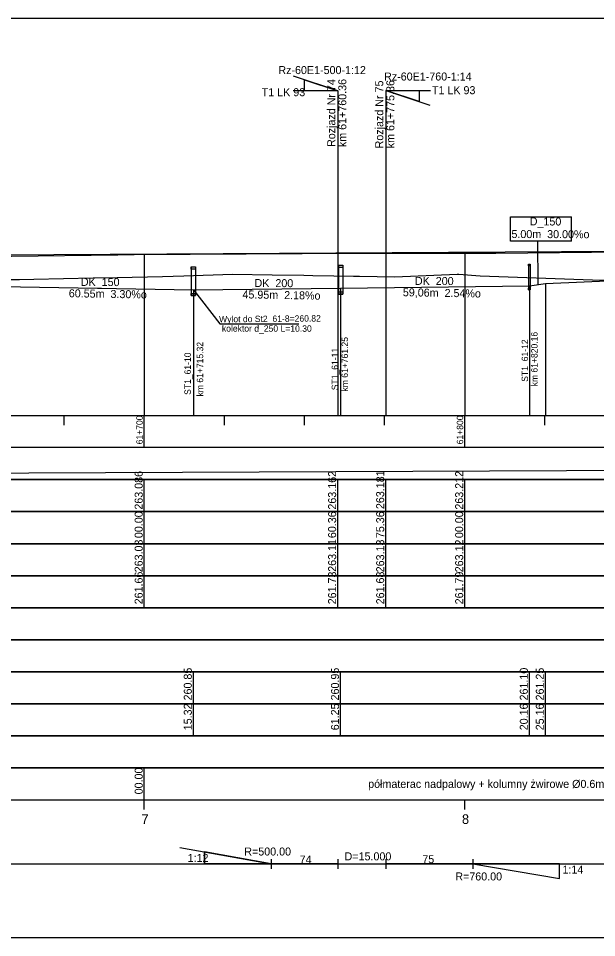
# Model space of a CAD drawing. Extents: x 6445630 to 6518227, y 5499240 to 5511716.
# Drawn here: x 6460891.9 to 6461072.3, y 5508966.7 to 5509253.7 of the extents above; entities that cross this region are included whole.
import ezdxf

# ---------------------------------------------------------------- set-up
doc = ezdxf.new("R2010")
doc.units = 0
for name, color, linetype in [('Default', 7, 'Continuous'), ('TOR_PROF-drenaze', 7, 'Continuous'), ('TOR_PROF-drenokolektory', 7, 'Continuous'), ('TOR_PROF-obiekty+opisy', 7, 'Continuous'), ('TOR_PROF-opisy glowne', 7, 'Continuous'), ('TOR_PROF-rozjazdy', 7, 'Continuous'), ('TOR_PROF-studnie i osadniki', 7, 'Continuous'), ('TOR_PROF-tabelka-geometria T1', 7, 'Continuous'), ('TOR_PROF-tabelka-kilometracja', 7, 'Continuous'), ('TOR_PROF-tabelka-odleglosci T1', 7, 'Continuous'), ('TOR_PROF-tabelka-pochylenia proj T1', 7, 'Continuous'), ('TOR_PROF-tabelka-rodzaj rowu T1', 7, 'Continuous'), ('TOR_PROF-tabelka-rodzaj rurociagow T1', 7, 'Continuous'), ('TOR_PROF-tabelka-rowyT1', 7, 'Continuous'), ('TOR_PROF-tabelka-rurociagi T1', 7, 'Continuous'), ('TOR_PROF-tabelka-rzedne istn T1', 7, 'Continuous'), ('TOR_PROF-tabelka-rzedne proj T1', 7, 'Continuous'), ('TOR_PROF-tabelka-teren istniejacy T1', 7, 'Continuous'), ('TOR_PROF-tabelka-warstwa ochronna T1', 7, 'Continuous'), ('TOR_PROF-tor istniejacy T1', 7, 'Continuous'), ('TOR_PROF-tor projektowany', 7, 'Continuous'), ('TOR_PROF-uklad odniesienia', 7, 'Continuous'), ('TOR_PROF-warstwa ochronna', 7, 'Continuous'), ('TOR_RAMKI-dodatkowe3', 7, 'Continuous'), ('TOR_RAMKI-MASKA WYCIECIA', 7, 'Continuous')]:
    doc.layers.add(name, color=color, linetype=linetype)

msp = doc.modelspace()

# ---------------------------------------------------------------- linework, layer by layer
at = {"layer": 'TOR_PROF-drenaze'}
for points in [[(6461056.37, 5509170.99), (6461109.43, 5509173.24)], [(6460886.53, 5509169.99), (6460946.53, 5509168.99)], [(6461051.37, 5509170.24), (6461056.37, 5509170.99)]]:
    msp.add_lwpolyline(points, dxfattribs=at)
at = {"layer": 'TOR_PROF-drenokolektory'}
for points in [[(6460946.53, 5509168.99), (6460992.46, 5509169.49)], [(6460946.53, 5509168.99), (6460946.53, 5509134.74), (6460946.53, 5509129.74), (6460946.53, 5509129.74)], [(6460946.53, 5509168.99), (6460946.53, 5509134.74), (6460946.53, 5509129.74), (6460946.53, 5509129.74)], [(6460946.53, 5509168.99), (6460946.53, 5509134.74), (6460946.53, 5509129.74), (6460946.53, 5509129.74)], [(6460992.46, 5509169.49), (6461051.37, 5509170.24)], [(6460992.46, 5509169.49), (6460992.46, 5509134.74), (6460992.46, 5509129.74), (6460992.46, 5509129.74)], [(6460992.46, 5509169.49), (6460992.46, 5509134.74), (6460992.46, 5509129.74), (6460992.46, 5509129.74)], [(6461051.37, 5509170.24), (6461051.37, 5509134.74), (6461051.37, 5509129.74), (6461051.37, 5509129.74)], [(6461051.37, 5509170.24), (6461051.37, 5509134.74), (6461051.37, 5509129.74), (6461051.37, 5509129.74)], [(6461051.37, 5509170.24), (6461051.37, 5509134.74), (6461051.37, 5509129.74), (6461051.37, 5509129.74)], [(6461056.37, 5509170.99), (6461056.37, 5509134.74), (6461056.37, 5509129.74), (6461056.37, 5509129.74)], [(6461056.37, 5509170.99), (6461056.37, 5509134.74), (6461056.37, 5509129.74), (6461056.37, 5509129.74)], [(6461056.37, 5509170.99), (6461056.37, 5509134.74), (6461056.37, 5509129.74), (6461056.37, 5509129.74)]]:
    msp.add_lwpolyline(points, dxfattribs=at)
at = {"layer": 'TOR_PROF-obiekty+opisy'}
for p, q in [((6461045.45, 5509191.84), (6461064.53, 5509191.84)), ((6461045.45, 5509184.19), (6461045.45, 5509191.84)), ((6461064.53, 5509184.19), (6461064.53, 5509191.84)), ((6461064.53, 5509184.19), (6461045.45, 5509184.19)), ((6461054.08, 5509170.64), (6461054.04, 5509184.19)), ((6460946.54, 5509168.97), (6460954.8, 5509158.43)), ((6460954.8, 5509158.43), (6460979.45, 5509158.43))]:
    msp.add_line(p, q, dxfattribs=at)
at = {"layer": 'TOR_PROF-rozjazdy'}
for p, q in [((6460991.57, 5509231.11), (6460977.8, 5509235.69)), ((6460991.57, 5509231.11), (6460977.66, 5509231.11)), ((6460991.57, 5509231.11), (6460991.57, 5509129.74)), ((6461006.57, 5509231.24), (6461006.57, 5509129.74)), ((6461006.57, 5509231.24), (6461020.49, 5509231.24)), ((6461006.57, 5509231.24), (6461020.49, 5509231.24)), ((6461006.57, 5509231.24), (6461020.35, 5509226.66)), ((6460942.32, 5508994.93), (6460970.78, 5508989.74)), ((6460970.78, 5508991.22), (6460970.78, 5508988.25)), ((6460991.57, 5508991.22), (6460991.57, 5508988.25)), ((6461006.57, 5508991.22), (6461006.57, 5508988.25)), ((6461033.68, 5508991.22), (6461033.68, 5508988.25)), ((6460949.98, 5508989.74), (6460970.78, 5508989.74)), ((6461033.68, 5508989.74), (6461006.57, 5508989.74)), ((6461060.79, 5508989.74), (6461033.68, 5508989.74))]:
    msp.add_line(p, q, dxfattribs=at)
for points in [[(6460981.17, 5509234.57), (6460991.57, 5509231.11), (6460981.17, 5509231.11), (6460981.17, 5509234.57)], [(6460991.57, 5509231.11), (6460981.17, 5509231.11), (6460981.17, 5509234.57), (6460991.57, 5509231.11)], [(6461016.97, 5509227.78), (6461006.57, 5509231.24), (6461016.97, 5509231.24), (6461016.97, 5509227.78)], [(6461006.57, 5509231.24), (6461016.97, 5509231.24), (6461016.97, 5509227.78), (6461006.57, 5509231.24)], [(6460970.78, 5508989.74), (6460949.98, 5508993.53), (6460949.98, 5508989.74)], [(6460991.57, 5508989.74), (6460970.78, 5508989.74), (6460949.98, 5508989.74), (6460949.98, 5508993.53), (6460970.78, 5508989.74)], [(6461033.68, 5508989.74), (6461060.79, 5508985.22), (6461060.79, 5508989.74)]]:
    msp.add_lwpolyline(points, dxfattribs=at)
at = {"layer": 'TOR_PROF-studnie i osadniki'}
for p, q in [((6460945.88, 5509176.19), (6460945.88, 5509167.19)), ((6460945.88, 5509176.19), (6460947.18, 5509176.19)), ((6460947.18, 5509176.19), (6460947.18, 5509167.19)), ((6460991.81, 5509176.69), (6460991.81, 5509167.69)), ((6460991.81, 5509176.69), (6460993.11, 5509176.69)), ((6460993.11, 5509176.69), (6460993.11, 5509167.69)), ((6461051.12, 5509176.99), (6461051.12, 5509168.99)), ((6461051.12, 5509176.99), (6461051.62, 5509176.99)), ((6461051.62, 5509176.99), (6461051.62, 5509168.99)), ((6461051.12, 5509168.99), (6461051.62, 5509168.99)), ((6460945.88, 5509167.19), (6460947.18, 5509167.19)), ((6460991.81, 5509167.69), (6460993.11, 5509167.69))]:
    msp.add_line(p, q, dxfattribs=at)
for points in [[(6460945.88, 5509176.19), (6460947.18, 5509176.19), (6460947.18, 5509175.49), (6460945.88, 5509175.49)], [(6460991.81, 5509176.69), (6460993.11, 5509176.69), (6460993.11, 5509175.99), (6460991.81, 5509175.99)], [(6461051.12, 5509176.99), (6461051.62, 5509176.99), (6461051.62, 5509176.49), (6461051.12, 5509176.49)], [(6461051.12, 5509169.49), (6461051.62, 5509169.49), (6461051.62, 5509168.99), (6461051.12, 5509168.99)], [(6460945.88, 5509167.89), (6460947.18, 5509167.89), (6460947.18, 5509167.19), (6460945.88, 5509167.19)], [(6460991.81, 5509168.39), (6460993.11, 5509168.39), (6460993.11, 5509167.69), (6460991.81, 5509167.69)]]:
    msp.add_lwpolyline(points, close=True, dxfattribs=at)
at = {"layer": 'TOR_PROF-tabelka-geometria T1'}
for points in [[(6452331.21, 5508989.74), (6462728.4, 5508989.74)], [(6452331.21, 5508989.74), (6462731.21, 5508989.74)]]:
    msp.add_lwpolyline(points, dxfattribs=at)
at = {"layer": 'TOR_PROF-tabelka-kilometracja'}
for points in [[(6460931.21, 5509006.74), (6460931.21, 5509009.74)], [(6461031.21, 5509006.74), (6461031.21, 5509009.74)]]:
    msp.add_lwpolyline(points, dxfattribs=at)
at = {"layer": 'TOR_PROF-tabelka-odleglosci T1'}
for points in [[(6460931.21, 5509099.74), (6460931.21, 5509109.74)], [(6460991.57, 5509099.74), (6460991.57, 5509109.74)], [(6461006.57, 5509099.74), (6461006.57, 5509109.74)], [(6461031.21, 5509099.74), (6461031.21, 5509109.74)], [(6460931.21, 5509089.74), (6460931.21, 5509099.74)], [(6460991.57, 5509089.74), (6460991.57, 5509099.74)], [(6461006.57, 5509089.74), (6461006.57, 5509099.74)], [(6461031.21, 5509089.74), (6461031.21, 5509099.74)]]:
    msp.add_lwpolyline(points, dxfattribs=at)
msp.add_lwpolyline([(6452331.21, 5509089.74), (6462731.21, 5509089.74), (6462731.21, 5509099.74), (6452331.21, 5509099.74)], close=True, dxfattribs=at)
at = {"layer": 'TOR_PROF-tabelka-pochylenia proj T1'}
msp.add_lwpolyline([(6452331.21, 5509109.74), (6462731.21, 5509109.74), (6462731.21, 5509119.74), (6452331.21, 5509119.74)], close=True, dxfattribs=at)
msp.add_lwpolyline([(6460751.21, 5509111.24), (6462357.21, 5509118.24)], dxfattribs=at)
at = {"layer": 'TOR_PROF-tabelka-rodzaj rowu T1'}
for points in [[(6452331.21, 5509049.74), (6462731.21, 5509049.74), (6462731.21, 5509059.74), (6452331.21, 5509059.74)], [(6452331.21, 5509029.74), (6462731.21, 5509029.74), (6462731.21, 5509039.74), (6452331.21, 5509039.74)]]:
    msp.add_lwpolyline(points, close=True, dxfattribs=at)
for points in [[(6460946.53, 5509029.74), (6460946.53, 5509039.74)], [(6460992.46, 5509029.74), (6460992.46, 5509039.74)], [(6461051.37, 5509029.74), (6461051.37, 5509039.74)], [(6461056.37, 5509029.74), (6461056.37, 5509039.74)]]:
    msp.add_lwpolyline(points, dxfattribs=at)
at = {"layer": 'TOR_PROF-tabelka-rowyT1'}
msp.add_lwpolyline([(6452331.21, 5509059.74), (6462731.21, 5509059.74), (6462731.21, 5509069.74), (6452331.21, 5509069.74)], close=True, dxfattribs=at)
at = {"layer": 'TOR_PROF-tabelka-rurociagi T1'}
msp.add_lwpolyline([(6452331.21, 5509039.74), (6462731.21, 5509039.74), (6462731.21, 5509049.74), (6452331.21, 5509049.74)], close=True, dxfattribs=at)
for points in [[(6460946.53, 5509039.74), (6460946.53, 5509049.74)], [(6460992.46, 5509039.74), (6460992.46, 5509049.74)], [(6461051.37, 5509039.74), (6461051.37, 5509049.74)], [(6461056.37, 5509039.74), (6461056.37, 5509049.74)]]:
    msp.add_lwpolyline(points, dxfattribs=at)
at = {"layer": 'TOR_PROF-tabelka-rzedne istn T1'}
msp.add_lwpolyline([(6452331.21, 5509079.74), (6462731.21, 5509079.74), (6462731.21, 5509089.74), (6452331.21, 5509089.74)], close=True, dxfattribs=at)
for points in [[(6460931.21, 5509079.74), (6460931.21, 5509089.74)], [(6460991.57, 5509079.74), (6460991.57, 5509089.74)], [(6461006.57, 5509079.74), (6461006.57, 5509089.74)], [(6461031.21, 5509079.74), (6461031.21, 5509089.74)], [(6460931.21, 5509069.74), (6460931.21, 5509079.74)], [(6460931.21, 5509069.74), (6460931.21, 5509079.74)], [(6460931.21, 5509069.74), (6460931.21, 5509079.74)], [(6460931.21, 5509069.74), (6460931.21, 5509079.74)], [(6460931.21, 5509069.74), (6460931.21, 5509079.74)], [(6460991.57, 5509069.74), (6460991.57, 5509079.74)], [(6461006.57, 5509069.74), (6461006.57, 5509079.74)], [(6461031.21, 5509069.74), (6461031.21, 5509079.74)], [(6461031.21, 5509069.74), (6461031.21, 5509079.74)], [(6461031.21, 5509069.74), (6461031.21, 5509079.74)], [(6461031.21, 5509069.74), (6461031.21, 5509079.74)], [(6461031.21, 5509069.74), (6461031.21, 5509079.74)]]:
    msp.add_lwpolyline(points, dxfattribs=at)
at = {"layer": 'TOR_PROF-tabelka-rzedne proj T1'}
msp.add_lwpolyline([(6452331.21, 5509099.74), (6462731.21, 5509099.74), (6462731.21, 5509109.74), (6452331.21, 5509109.74)], close=True, dxfattribs=at)
at = {"layer": 'TOR_PROF-tabelka-teren istniejacy T1'}
msp.add_lwpolyline([(6452331.21, 5509069.74), (6462731.21, 5509069.74), (6462731.21, 5509079.74), (6452331.21, 5509079.74)], close=True, dxfattribs=at)
msp.add_lwpolyline([(6452331.21, 5509069.74), (6462731.21, 5509069.74), (6462731.21, 5509079.74), (6452331.21, 5509079.74)], close=True, dxfattribs=at)
msp.add_lwpolyline([(6452331.21, 5509069.74), (6462731.21, 5509069.74), (6462731.21, 5509079.74), (6452331.21, 5509079.74)], close=True, dxfattribs=at)
msp.add_lwpolyline([(6452331.21, 5509069.74), (6462731.21, 5509069.74), (6462731.21, 5509079.74), (6452331.21, 5509079.74)], close=True, dxfattribs=at)
msp.add_lwpolyline([(6452331.21, 5509069.74), (6462731.21, 5509069.74), (6462731.21, 5509079.74), (6452331.21, 5509079.74)], close=True, dxfattribs=at)
at = {"layer": 'TOR_PROF-tabelka-warstwa ochronna T1'}
msp.add_lwpolyline([(6452331.21, 5509019.74), (6462731.21, 5509019.74), (6462731.21, 5509029.74), (6452331.21, 5509029.74)], close=True, dxfattribs=at)
at = {"layer": 'TOR_PROF-tor istniejacy T1'}
msp.add_lwpolyline([(6461530.46, 5509183.09), (6461480.28, 5509182.84), (6461430.84, 5509182.59), (6461380.59, 5509182.34), (6461331.44, 5509182.09), (6461280.8, 5509181.84), (6461229.83, 5509181.54), (6461180.13, 5509181.24), (6461129.93, 5509181.04), (6461080.73, 5509180.74), (6461040.87, 5509180.34), (6461007.64, 5509180.39), (6460980.45, 5509180.19), (6460928.02, 5509179.89), (6460922.98, 5509179.79), (6460889.75, 5509179.44), (6460879.39, 5509179.44), (6460846.16, 5509179.49), (6460828.74, 5509179.34), (6460779.05, 5509178.99), (6460737.6, 5509178.99), (6460704.37, 5509178.58), (6460688.84, 5509178.51)], dxfattribs=at)
at = {"layer": 'TOR_PROF-tor projektowany'}
msp.add_line((6460751.21, 5509179.04), (6462357.21, 5509189.14), dxfattribs=at)
msp.add_line((6460751.21, 5509179.04), (6462357.21, 5509189.14), dxfattribs=at)
for points in [[(6461031.21, 5509180.8), (6461031.21, 5509134.74), (6461031.21, 5509129.74), (6461031.21, 5509129.74)], [(6461031.21, 5509180.8), (6461031.21, 5509134.74), (6461031.21, 5509129.74), (6461031.21, 5509129.74)], [(6460931.21, 5509180.17), (6460931.21, 5509134.74), (6460931.21, 5509129.74), (6460931.21, 5509129.74)], [(6460931.21, 5509180.17), (6460931.21, 5509134.74), (6460931.21, 5509129.74), (6460931.21, 5509129.74)]]:
    msp.add_lwpolyline(points, dxfattribs=at)
at = {"layer": 'TOR_PROF-uklad odniesienia'}
for p, q in [((6452331.21, 5509129.74), (6462731.21, 5509129.74)), ((6460906.21, 5509126.74), (6460906.21, 5509129.74)), ((6460931.21, 5509119.74), (6460931.21, 5509129.74)), ((6460956.21, 5509126.74), (6460956.21, 5509129.74)), ((6460981.21, 5509126.74), (6460981.21, 5509129.74)), ((6461006.21, 5509126.74), (6461006.21, 5509129.74)), ((6461031.21, 5509119.74), (6461031.21, 5509129.74)), ((6461056.21, 5509126.74), (6461056.21, 5509129.74))]:
    msp.add_line(p, q, dxfattribs=at)
at = {"layer": 'TOR_PROF-warstwa ochronna'}
msp.add_lwpolyline([(6452331.21, 5509009.74), (6462731.21, 5509009.74), (6462731.21, 5509019.74), (6452331.21, 5509019.74)], close=True, dxfattribs=at)
msp.add_lwpolyline([(6460931.21, 5509009.74), (6460931.21, 5509019.74)], dxfattribs=at)
at = {"layer": 'TOR_RAMKI-dodatkowe3'}
for p, q in [((6460889.16, 5509172.23), (6460892.26, 5509172.21)), ((6460892.26, 5509172.21), (6460896.75, 5509172.31)), ((6460896.75, 5509172.31), (6460915.3, 5509172.71)), ((6460915.3, 5509172.71), (6460922.73, 5509172.83)), ((6460922.73, 5509172.83), (6460936.87, 5509173.18)), ((6460936.87, 5509173.18), (6460943.59, 5509173.39)), ((6460943.59, 5509173.39), (6460958.73, 5509173.86)), ((6460958.73, 5509173.86), (6460971.07, 5509173.71)), ((6460971.07, 5509173.71), (6460981.03, 5509173.53)), ((6460981.03, 5509173.53), (6460983.83, 5509173.49)), ((6460983.83, 5509173.49), (6460990.4, 5509173.39)), ((6460990.4, 5509173.39), (6460996.51, 5509173.3)), ((6460996.51, 5509173.3), (6460998.36, 5509173.28)), ((6460998.36, 5509173.28), (6461009.43, 5509173.08)), ((6461009.43, 5509173.08), (6461028.86, 5509173.88)), ((6461028.86, 5509173.88), (6461028.92, 5509173.88)), ((6461028.92, 5509173.88), (6461029.01, 5509173.88)), ((6461029.01, 5509173.88), (6461029.34, 5509173.85)), ((6461029.34, 5509173.85), (6461035.96, 5509173.35)), ((6461035.96, 5509173.35), (6461071.09, 5509172.16)), ((6461071.09, 5509172.16), (6461084.32, 5509171.9))]:
    msp.add_line(p, q, dxfattribs=at)
at = {"layer": 'TOR_RAMKI-MASKA WYCIECIA'}
msp.add_lwpolyline([(6460741.75, 5508966.75), (6462761.75, 5508966.75), (6462761.75, 5509253.75), (6460741.75, 5509253.75)], close=True, dxfattribs=at)

# ---------------------------------------------------------------- texts
at = {"layer": 'Default'}
for p in [(6461007.64, 5509180.39), (6461040.87, 5509180.34), (6460922.98, 5509179.79), (6460928.02, 5509179.89), (6460980.45, 5509180.19)]:
    msp.add_text('+', height=0.001, dxfattribs=at).set_placement(p)
at = {"layer": 'TOR_PROF-drenaze'}
for s, rotation, p in [('D_150', 359.6772, (6461051.47, 5509189.13)), ('5.00m  30.00%o  ', 359.8484, (6461045.76, 5509185.17)), ('DK_150', 359.6772, (6460911.41, 5509170.23)), ('DK_200', 359.6772, (6460965.6, 5509169.88)), ('DK_200', 359.6772, (6461015.64, 5509170.55)), ('60.55m  3.30%o  ', 359.0452, (6460907.64, 5509166.69)), ('45.95m  2.18%o  ', 359.0452, (6460961.83, 5509166.34)), ('59,06m  2.54%o  ', 359.0452, (6461011.87, 5509167))]:
    msp.add_text(s, height=2.5, rotation=rotation, dxfattribs=at).set_placement(p)
at = {"layer": 'TOR_PROF-opisy glowne'}
for s, rotation, p in [('Wylot do St2_61-8=260.82', 0.4945, (6460954.56, 5509158.83)), ('kolektor d_250 L=10.30', 359.8879, (6460955.43, 5509155.95)), ('km 61+820.16', 90, (6461053.91, 5509138.86)), ('km 61+715.32', 90, (6460949.59, 5509135.7)), ('km 61+761.25', 90, (6460994.76, 5509137.24)), ('ST1_61-12', 90, (6461050.95, 5509140.29)), ('ST1_61-10', 90, (6460945.74, 5509136.19)), ('ST1_61-11', 90, (6460991.67, 5509137.65))]:
    msp.add_text(s, height=2, rotation=rotation, dxfattribs=at).set_placement(p)
at = {"layer": 'TOR_PROF-rozjazdy'}
for s, p in [('Rz-60E1-500-1:12', (6460973.04, 5509236.36)), ('Rz-60E1-760-1:14', (6461006.02, 5509234.35)), ('T1 LK 93', (6460967.85, 5509229.45)), ('T1 LK 93', (6461020.96, 5509230.08)), ('R=500.00', (6460962.41, 5508992.38)), ('1:12', (6460944.74, 5508990.38)), ('74', (6460979.68, 5508989.87))]:
    msp.add_text(s, height=2.5, dxfattribs=at).set_placement(p)
for s, rotation, p in [('Rozjazd Nr 74', 90, (6460990.79, 5509213.6)), ('km 61+760.36', 90, (6460994.25, 5509213.56)), ('Rozjazd Nr 75', 90, (6461005.77, 5509213.16)), ('km 61+775.36', 90, (6461009.23, 5509213.2)), ('75', 360, (6461017.97, 5508989.99)), ('1:14', 360, (6461061.7, 5508986.75)), ('R=760.00', 360, (6461028.25, 5508984.6))]:
    msp.add_text(s, height=2.5, rotation=rotation, dxfattribs=at).set_placement(p)
at = {"layer": 'TOR_PROF-tabelka-geometria T1'}
msp.add_text('D=15.000 ', height=2.5, dxfattribs=at).set_placement((6460993.7, 5508990.87))
at = {"layer": 'TOR_PROF-tabelka-kilometracja'}
for s, p in [('7', (6460930.32, 5509002.24)), ('8', (6461030.32, 5509002.24))]:
    msp.add_text(s, height=3, dxfattribs=at).set_placement(p)
at = {"layer": 'TOR_PROF-tabelka-odleglosci T1'}
for s, p in [('263.086', (6460930.71, 5509100.37)), ('263.162', (6460991.07, 5509100.38)), ('263.181', (6461006.07, 5509100.54)), ('263.212', (6461030.71, 5509100.38)), ('00.00', (6460930.71, 5509091.48)), ('60.36', (6460991.07, 5509091.47)), ('75.36', (6461006.07, 5509091.47)), ('00.00', (6461030.71, 5509091.48))]:
    msp.add_text(s, height=2.5, rotation=90, dxfattribs=at).set_placement(p)
at = {"layer": 'TOR_PROF-tabelka-rodzaj rurociagow T1'}
for s, p in [('15.32', (6460946.03, 5509031.49)), ('61.25', (6460991.96, 5509031.48)), ('20.16', (6461050.87, 5509031.48)), ('25.16', (6461055.87, 5509031.48))]:
    msp.add_text(s, height=2.5, rotation=90, dxfattribs=at).set_placement(p)
at = {"layer": 'TOR_PROF-tabelka-rurociagi T1'}
for s, p in [('260.85', (6460946.03, 5509040.8)), ('260.95', (6460991.96, 5509040.8)), ('261.10', (6461050.87, 5509040.8)), ('261.25', (6461055.87, 5509040.8))]:
    msp.add_text(s, height=2.5, rotation=90, dxfattribs=at).set_placement(p)
at = {"layer": 'TOR_PROF-tabelka-rzedne istn T1'}
for s, p in [('263.03', (6460930.71, 5509080.8)), ('263.11', (6460991.07, 5509080.97)), ('263.13', (6461006.07, 5509080.8)), ('263.12', (6461030.71, 5509080.81)), ('261.66', (6460930.71, 5509070.8)), ('261.73', (6460991.07, 5509070.8)), ('261.68', (6461006.07, 5509070.8)), ('261.79', (6461030.71, 5509070.8))]:
    msp.add_text(s, height=2.5, rotation=90, dxfattribs=at).set_placement(p)
at = {"layer": 'TOR_PROF-uklad odniesienia'}
for s, p in [('61+700', (6460930.71, 5509120.76)), ('61+800', (6461030.71, 5509120.76))]:
    msp.add_text(s, height=2, rotation=90, dxfattribs=at).set_placement(p)
at = {"layer": 'TOR_PROF-warstwa ochronna'}
msp.add_text('00.00', height=2.5, rotation=90, dxfattribs=at).set_placement((6460930.71, 5509011.48))
msp.add_text('półmaterac nadpalowy + kolumny żwirowe Ø0.6m, dł. 5 m, rozstaw 1.75m', height=2.5, dxfattribs=at).set_placement((6461001.06, 5509013.49))

doc.saveas('drawing.dxf')
